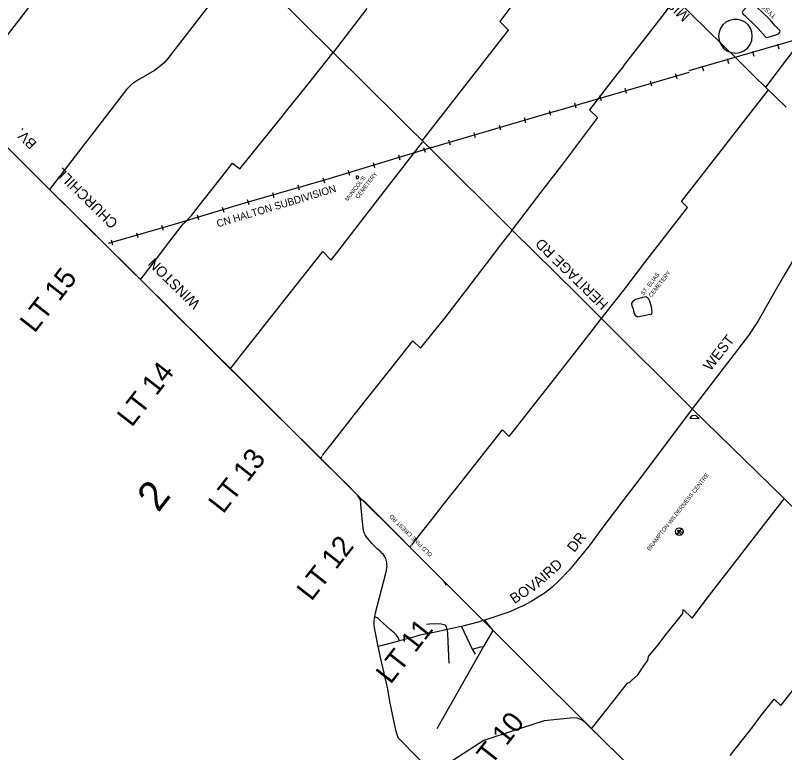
# Model space of a CAD drawing. Extents: x 586326 to 623965, y 4819854 to 4857850.
# Drawn here: x 590288 to 594011, y 4832762 to 4836331 of the extents above; entities that cross this region are included whole.
import ezdxf

# ---------------------------------------------------------------- set-up
doc = ezdxf.new("R2010")
doc.units = 0
for name, color, linetype in [('Cemeteries', 7, 'Continuous'), ('Grid Lbls', 7, 'Continuous'), ('Lots_Concessions', 7, 'Continuous'), ('Major Rds and Hwys', 7, 'Continuous'), ('Major Rds Lbls', 7, 'Continuous'), ('Minor Rd Lbls', 7, 'Continuous'), ('Minor Rds', 7, 'Continuous'), ('Municipal Bdry', 7, 'Continuous'), ('Park Outlines', 7, 'Continuous'), ('Railways_lbls', 7, 'Continuous'), ('Rec Lbls', 7, 'Continuous'), ('Rec Syms', 7, 'Continuous'), ('SWM Ponds', 7, 'Continuous')]:
    doc.layers.add(name, color=color, linetype=linetype)

msp = doc.modelspace()

# ---------------------------------------------------------------- linework, layer by layer
at = {"layer": 'Cemeteries'}
for p, q in [((591936.6, 4835549.3), (591936.5, 4835547.6)), ((591936.5, 4835547.6), (591937, 4835545.4)), ((591938, 4835550.2), (591936.6, 4835549.3)), ((591937, 4835545.4), (591939.3, 4835542.1)), ((591939.4, 4835552), (591938, 4835550.2)), ((591945.7, 4835552.3), (591939.4, 4835552)), ((591944.5, 4835541.9), (591947.8, 4835544.1)), ((591947.6, 4835551.2), (591945.7, 4835552.3)), ((591949.2, 4835549.8), (591947.6, 4835551.2)), ((591947.8, 4835544.1), (591949.5, 4835547.5)), ((591949.5, 4835547.5), (591949.2, 4835549.8)), ((591939.3, 4835542.1), (591941.5, 4835541.3)), ((591941.5, 4835541.3), (591944.5, 4835541.9)), ((593282.1, 4834950.6), (593275.4, 4834946.1)), ((593290.1, 4834955.5), (593282.1, 4834950.6)), ((593322.3, 4834965.4), (593290.1, 4834955.5)), ((593332.7, 4834967.3), (593322.3, 4834965.4)), ((593340, 4834967.8), (593332.7, 4834967.3)), ((593348.8, 4834962.7), (593340, 4834967.8)), ((593353.6, 4834957.1), (593348.8, 4834962.7)), ((593356.6, 4834950.1), (593353.6, 4834957.1)), ((593359.5, 4834941.8), (593356.6, 4834950.1)), ((593275.4, 4834946.1), (593270.1, 4834937.5)), ((593270.1, 4834937.5), (593271.9, 4834923.2)), ((593271.9, 4834923.2), (593277.3, 4834911.4)), ((593277.3, 4834911.4), (593279.7, 4834898.8)), ((593367.5, 4834912), (593359.5, 4834941.8)), ((593368.9, 4834905.5), (593367.5, 4834912)), ((593279.7, 4834898.8), (593283.2, 4834888.1)), ((593283.2, 4834888.1), (593287.2, 4834880)), ((593287.2, 4834880), (593293.4, 4834875.5)), ((593293.4, 4834875.5), (593300.1, 4834872.2)), ((593300.1, 4834872.2), (593313.7, 4834874.7)), ((593313.7, 4834874.7), (593331.4, 4834878.4)), ((593331.4, 4834878.4), (593346.1, 4834881.4)), ((593346.1, 4834881.4), (593356.3, 4834884)), ((593356.3, 4834884), (593363.3, 4834883.8)), ((593363.3, 4834883.8), (593367.3, 4834886.2)), ((593367.3, 4834886.2), (593369.4, 4834895.3)), ((593369.4, 4834895.3), (593368.9, 4834905.5))]:
    msp.add_line(p, q, dxfattribs=at)
at = {"layer": 'Lots_Concessions'}
for p, q in [((592940.1, 4836706.2), (592631.7, 4836302)), ((590139.6, 4836094.1), (590454.4, 4836500.4)), ((591826.8, 4836150.9), (591990.4, 4836364.7)), ((593471.4, 4836397.6), (593416.1, 4836325.9)), ((593416.1, 4836325.9), (593229.4, 4836085)), ((592631.7, 4836302), (592674.5, 4836259.5)), ((592256.5, 4835723), (592674.5, 4836259.5)), ((593920.7, 4835985.5), (594085.9, 4836202.3)), ((591696.6, 4835988.6), (591826.3, 4836151.2)), ((593228.6, 4836082.3), (593202.1, 4836049.9)), ((593229.4, 4836085), (593228.6, 4836082.3)), ((593202.1, 4836049.9), (593066, 4835873.1)), ((591601.6, 4835870.1), (591696.6, 4835988.6)), ((593511.9, 4835429.3), (593933.4, 4835970.4)), ((591374.5, 4835587.5), (591579.2, 4835842.1)), ((591579.2, 4835842.1), (591601.6, 4835870.1)), ((593066, 4835873.1), (593104.7, 4835835.8)), ((593104.7, 4835835.8), (592930.6, 4835604.8)), ((592084.6, 4835492.7), (592259, 4835717.8)), ((591264.1, 4835520.4), (591338.9, 4835615)), ((591338.9, 4835615), (591374.5, 4835587.5)), ((592930.6, 4835604.8), (592841.3, 4835488)), ((591178.9, 4835412.7), (591264.1, 4835520.4)), ((591816.7, 4835146.7), (592084.6, 4835492.7)), ((592841.3, 4835488), (592754.1, 4835373.6)), ((591139.6, 4835363), (591178.9, 4835412.7)), ((593334.4, 4835134.2), (593541, 4835400.9)), ((593541, 4835400.9), (593511.9, 4835429.3)), ((591102.6, 4835323.5), (591139.6, 4835363)), ((592754.1, 4835373.6), (592690.8, 4835291.3)), ((591030.9, 4835231.8), (591101.6, 4835324.3)), ((592638.6, 4835221.5), (592691.4, 4835290.3)), ((591011.2, 4835206), (591030.9, 4835231.8)), ((592573.8, 4835136.5), (592635.8, 4835217.9)), ((592635.8, 4835217.9), (592638.6, 4835221.5)), ((590912.5, 4835076.6), (591011.2, 4835206)), ((591473.3, 4834803.8), (591776.2, 4835188)), ((591776.2, 4835188), (591816.7, 4835146.7)), ((592561.3, 4835120.3), (592573.8, 4835136.5)), ((593232.4, 4835001.3), (593334.4, 4835134.2)), ((592472.1, 4835004), (592561.3, 4835120.3)), ((590893.6, 4835051.8), (590912.5, 4835076.6)), ((592367, 4834865.9), (592472.1, 4835004)), ((593123.1, 4834862.6), (593232.4, 4835001.3)), ((592248.6, 4834720.6), (592367, 4834865.9)), ((593035.6, 4834749.8), (593122.4, 4834861.6)), ((591382.8, 4834689.2), (591469.5, 4834799)), ((591469.5, 4834799), (591473.3, 4834803.8)), ((592098, 4834612), (592211.5, 4834755.3)), ((592211.5, 4834755.3), (592248.6, 4834720.6)), ((592897.4, 4834571.8), (593035.6, 4834749.8)), ((591344.2, 4834640.1), (591382.8, 4834689.2)), ((591329.3, 4834621.3), (591338.9, 4834633.5)), ((591338.9, 4834633.5), (591344.2, 4834640.1)), ((591927.9, 4834397), (592098, 4834612)), ((592678.1, 4834293.2), (592897.4, 4834571.8)), ((591913.2, 4834378.3), (591927.9, 4834397)), ((591820.7, 4834260.1), (591913.2, 4834378.3)), ((592447, 4834073.3), (592645, 4834325.2)), ((592645, 4834325.2), (592678.1, 4834293.2)), ((591776.2, 4834203.3), (591820.7, 4834260.1)), ((591773.8, 4834200.2), (591776.2, 4834203.3)), ((591770.5, 4834196.1), (591763.9, 4834187.5)), ((592416.6, 4834034.6), (592447, 4834073.3)), ((592352.2, 4833953.5), (592408.3, 4834024)), ((592408.3, 4834024), (592416.6, 4834034.6)), ((593631.7, 4833503.1), (594008.1, 4833990.6)), ((592338.8, 4833936.5), (592352.2, 4833953.5)), ((592205.9, 4833768.8), (592338.8, 4833936.5)), ((592202.7, 4833764.8), (592196.5, 4833756.9)), ((593603.6, 4833466.8), (593631.7, 4833503.1)), ((593562.5, 4833413.6), (593603.6, 4833466.8)), ((593439.3, 4833337.3), (593517.7, 4833435.3)), ((593517.7, 4833435.3), (593519.7, 4833455.6)), ((593519.7, 4833455.6), (593562.5, 4833413.6)), ((593991.7, 4832990.1), (594282.8, 4833357.4)), ((593398.2, 4833283.7), (593439.3, 4833337.3)), ((593352.3, 4833227.1), (593398.2, 4833283.7)), ((593332.8, 4833187.5), (593346.5, 4833206.8)), ((593346.5, 4833206.8), (593350.6, 4833216.6)), ((593350.6, 4833216.6), (593352.3, 4833227.1)), ((593300.2, 4833139.5), (593332.8, 4833187.5)), ((593270.4, 4833111), (593300.2, 4833139.5)), ((593155.4, 4832977.9), (593244.2, 4833090.6)), ((593244.2, 4833090.6), (593251.3, 4833099.7)), ((593251.3, 4833099.7), (593259.5, 4833102.2)), ((593259.5, 4833102.2), (593270.4, 4833111)), ((593896, 4832939.7), (593960, 4833021.6)), ((593960, 4833021.6), (593991.7, 4832990.1)), ((593081, 4832884), (593155.4, 4832977.9)), ((593856.8, 4832887.5), (593896, 4832939.7)), ((593074.7, 4832876.1), (593081, 4832884)), ((593747.5, 4832748.8), (593856.8, 4832887.5))]:
    msp.add_line(p, q, dxfattribs=at)
at = {"layer": 'Major Rds and Hwys'}
for points in [[(591385.6, 4836589.2), (591026, 4836122.3), (591005.9, 4836100.3), (590984.5, 4836082.2), (590961, 4836064.1), (590920.1, 4836040), (590917.2, 4836038.4), (590917.2, 4836038.4), (590885.4, 4836020), (590852, 4835997.8), (590826, 4835972), (590453.2, 4835488.6)], [(592301.2, 4835680.4), (591826.1, 4836151.9), (591826.1, 4836151.9), (591385.6, 4836589.2)], [(593786.4, 4836114), (593482.5, 4836413.3), (593293.5, 4836599.4)], [(590453.2, 4835488.6), (590010.6, 4835926.8), (589568, 4836365.2)], [(594018.8, 4835886.5), (593918.2, 4835983.5), (593864.6, 4836035.1), (593786.4, 4836114)], [(593563.8, 4834427.2), (593122.9, 4834864.7), (593007.7, 4834979.1), (592692.7, 4835291.7), (592301.2, 4835680.4)], [(594359.9, 4835557.6), (594098.2, 4835211.5), (594053.9, 4835149), (594011.7, 4835077.5), (593963.8, 4834993.9), (593882.4, 4834851.8), (593835.5, 4834781.4), (593563.8, 4834427.2)], [(590756.8, 4835188.2), (590453.2, 4835488.6)], [(591956.8, 4833986.9), (591954.1, 4833993.4), (591949.9, 4833999.6), (591943.1, 4834007.9), (591931.9, 4834019.1), (590756.8, 4835188.2)], [(593563.8, 4834427.2), (593337.8, 4834124.8), (593227.4, 4833980.6), (593126.6, 4833847.3), (593065.4, 4833763.9), (592968.7, 4833645.3), (592918.2, 4833593.1), (592885.7, 4833563.4), (592851.3, 4833536.6), (592810.1, 4833509.5), (592787.2, 4833494.9), (592763.2, 4833482.9), (592742.9, 4833472), (592722, 4833462.6), (592699, 4833451.7), (592675.9, 4833441.7), (592656.7, 4833435.9), (592564.1, 4833405.8), (592558.6, 4833404)], [(594445.9, 4833564.1), (594008.6, 4833992), (593563.8, 4834427.2)], [(592027.4, 4833420.1), (592031.3, 4833439), (592080.5, 4833630.7), (592082.1, 4833637.6), (592083.3, 4833643), (592084.3, 4833648.3), (592085.9, 4833657.5), (592086.5, 4833664.6), (592086.2, 4833671.8), (592086, 4833677.9), (592085.2, 4833683.3), (592083.9, 4833689.8), (592082.2, 4833696.3), (592080.2, 4833701.5), (592077.7, 4833707.3), (592074.5, 4833713), (592070.9, 4833718.3), (592067.5, 4833722.4), (592061.8, 4833728.4), (592056, 4833734.2), (592046.6, 4833742.5), (592038.9, 4833749.2), (592031.2, 4833756.3), (592023.4, 4833764.5), (592013.6, 4833775.4), (592003.1, 4833787.7), (591992.4, 4833800.7), (591986.3, 4833808.6), (591980.7, 4833816.7), (591977.3, 4833822.9), (591973.9, 4833831.8), (591971.9, 4833840.3), (591970.6, 4833849.4), (591968.9, 4833862.6), (591960.3, 4833963.5), (591959.4, 4833972.6), (591958.2, 4833980.6), (591956.8, 4833986.9)], [(592043.8, 4833276.1), (592026.9, 4833358.7), (592025.3, 4833369.1), (592024.4, 4833378), (592024, 4833386.5), (592024.1, 4833393.4), (592024.5, 4833401.4), (592025.3, 4833408.7), (592027.4, 4833420.1)], [(592558.6, 4833404), (592551.9, 4833401.9), (592549.3, 4833401.1), (592545.4, 4833399.8), (592528.4, 4833394.4), (592447.4, 4833373.5), (592446.2, 4833373.3)], [(592377.4, 4833357.9), (592320.8, 4833345.2), (592245.4, 4833330.5), (592210, 4833319.7), (592147.7, 4833302.9)], [(592446.2, 4833373.3), (592377.4, 4833357.9)], [(592147.7, 4833302.9), (592137.9, 4833300.2), (592043.8, 4833276.1)], [(592155.2, 4832819.3), (592140.3, 4832834.7), (592128.6, 4832871.7), (592101.4, 4833001.4), (592089.1, 4833078), (592056.9, 4833216.4), (592043.8, 4833276.1)], [(593019.9, 4832924.8), (593006.5, 4832929.9), (592989.4, 4832931.2), (592847.7, 4832915.9), (592681.8, 4832862.3), (592583.9, 4832830.7), (592554.4, 4832820.5), (592332.7, 4832677.1), (592314, 4832669.1), (592290.3, 4832680), (592155.2, 4832819.3)], [(593512.9, 4832449.6), (593060.6, 4832894.4), (593050.1, 4832904.1), (593045, 4832908.7), (593039.5, 4832913.3), (593032.4, 4832918.1), (593028.2, 4832920.5), (593019.9, 4832924.8)]]:
    msp.add_lwpolyline(points, dxfattribs=at)
at = {"layer": 'Minor Rds'}
for points in [[(593848.7, 4836396), (593806.3, 4836349.9), (593805.2, 4836346.3), (593806.6, 4836341.1), (593809.9, 4836337.1), (593817.9, 4836329.5), (593876.9, 4836273.8), (593881.7, 4836269), (593918.7, 4836227.6), (593921.9, 4836225.3)], [(593921.9, 4836225.3), (593925.5, 4836224), (593930.6, 4836225.2), (593968.2, 4836237.3), (593980.4, 4836241.6), (593984.9, 4836245.2), (593988.1, 4836249.5), (593988.4, 4836253.9), (593987, 4836258.2), (593983.3, 4836263.2), (593969.7, 4836275.7), (593963.5, 4836282.4), (593947.1, 4836301.7), (593930.6, 4836318.4), (593848.7, 4836396)], [(592374.1, 4833572.7), (592369.2, 4833581.3), (592363.6, 4833589.9), (592356.2, 4833597.9), (591980.1, 4833973.9), (591975.5, 4833978), (591971.4, 4833980.7), (591967.4, 4833982.7), (591956.8, 4833986.9)], [(592147.7, 4833302.9), (592139.8, 4833320), (592130.8, 4833332), (592120.9, 4833341.4), (592104.5, 4833355), (592048.1, 4833407.2), (592043.3, 4833411.1), (592038.6, 4833414.3), (592033.9, 4833416.9), (592027.4, 4833420.1)], [(592377.4, 4833357.9), (592374.5, 4833372), (592370.3, 4833377.7), (592368.2, 4833379.4), (592363.2, 4833381.5), (592348.3, 4833384.2), (592328.4, 4833385.1), (592291.8, 4833383.6), (592277.6, 4833382.3)], [(592558.6, 4833404), (592598, 4833353.4), (592553.7, 4833275.3), (592328.4, 4832877.9)], [(592377.4, 4833357.9), (592380, 4833336.5), (592385.9, 4833195.3)], [(592446.2, 4833373.3), (592497.9, 4833262.9)], [(592497.9, 4833262.9), (592505.6, 4833265), (592541, 4833274.7), (592553.7, 4833275.3)], [(592497.9, 4833262.9), (592513.9, 4833238.5)]]:
    msp.add_lwpolyline(points, dxfattribs=at)
at = {"layer": 'Municipal Bdry'}
for p, q in [((590279.5, 4835661.6), (590356.7, 4835584.3)), ((590356.7, 4835584.3), (590441.5, 4835500.1)), ((590678.7, 4835265.4), (590441.5, 4835500.1)), ((590893.9, 4835052.4), (590678.7, 4835265.4)), ((591370.4, 4834580.4), (590893.9, 4835052.4)), ((591370.4, 4834580.4), (591574.7, 4834376.6)), ((591764.1, 4834188.3), (591574.7, 4834376.6)), ((591864.4, 4834088.3), (591764.1, 4834188.3)), ((591888.3, 4834064.4), (591864.4, 4834088.3)), ((591945.6, 4834007.2), (591888.3, 4834064.4)), ((592004.9, 4833948), (591945.6, 4834007.2)), ((592004.9, 4833948), (592088.3, 4833865.5)), ((592857.7, 4833096), (592088.3, 4833865.5)), ((592976, 4832978.5), (592857.7, 4833096)), ((593014.7, 4832939.9), (592976, 4832978.5)), ((593075.7, 4832879.1), (593014.7, 4832939.9)), ((593511.5, 4832449.1), (593075.7, 4832879.1))]:
    msp.add_line(p, q, dxfattribs=at)
at = {"layer": 'Park Outlines'}
msp.add_lwpolyline([(593596.8, 4834379.6), (593592.7, 4834383.5), (593581.4, 4834394.6), (593561.2, 4834393.3), (593552.4, 4834381.9), (593551.7, 4834381), (593551.7, 4834381)], close=True, dxfattribs=at)
at = {"layer": 'Railways_lbls'}
for p, q in [((593976.5, 4836193.1), (593983.5, 4836169.1)), ((593854.5, 4836158.1), (593861.5, 4836134.1)), ((593732.5, 4836122.1), (593739.5, 4836098.1)), ((593610.5, 4836087.1), (593617.5, 4836063.1)), ((593481.5, 4836050.1), (593488.5, 4836026.1)), ((593359.5, 4836014.1), (593366.5, 4835990.1)), ((593237.5, 4835978.1), (593244.5, 4835954.1)), ((593115.5, 4835943.1), (593122.5, 4835919.1)), ((592993.5, 4835907.1), (593000.5, 4835883.1)), ((592871.5, 4835871.1), (592878.5, 4835847.1)), ((592750.5, 4835836.1), (592757.5, 4835812.1)), ((592628.5, 4835800.1), (592635.5, 4835776.1)), ((592506.5, 4835764.1), (592513.5, 4835740.1)), ((592262.5, 4835692.1), (592270.5, 4835668.1)), ((592384.5, 4835728.1), (592391.5, 4835704.1)), ((592141.5, 4835655.1), (592148.5, 4835631.1)), ((592019.5, 4835618.1), (592026.5, 4835594.1)), ((591898.5, 4835582.1), (591905.5, 4835558.1)), ((591776.5, 4835545.1), (591783.5, 4835521.1)), ((591654.5, 4835510.1), (591661.5, 4835486.1)), ((591532.5, 4835474.1), (591539.5, 4835450.1)), ((591410.5, 4835439.1), (591417.5, 4835415.1)), ((591289.5, 4835402.1), (591296.5, 4835378.1)), ((591167.5, 4835366.1), (591174.5, 4835342.1)), ((590995.5, 4835315.1), (591002.5, 4835291.1)), ((590873.5, 4835279.1), (590880.5, 4835255.1)), ((590751.5, 4835244.1), (590758.5, 4835220.1))]:
    msp.add_line(p, q, dxfattribs=at)
for points in [[(595017.5, 4836489.2), (594999.5, 4836484.2), (594995.5, 4836482.2), (594473.5, 4836330.2), (594466.5, 4836328.2), (593546.5, 4836062.2)], [(593546.5, 4836055.1), (592900.5, 4835866.1), (592896.5, 4835865.1), (592299.5, 4835690.1), (592298.5, 4835689.1), (591768.5, 4835529.1), (591766.5, 4835529.1), (591414.5, 4835426.1), (591413.5, 4835426.1), (591060.5, 4835320.1)], [(591060.5, 4835320.1), (590737.5, 4835227.1)]]:
    msp.add_lwpolyline(points, dxfattribs=at)
at = {"layer": 'Rec Syms'}
msp.add_lwpolyline([(593500.8, 4833832.4), (593488, 4833818.7), (593489.3, 4833817.6), (593490.6, 4833816.7), (593498.6, 4833829.5), (593510.9, 4833816.6), (593511.6, 4833817), (593512.5, 4833817.7), (593513, 4833818.1), (593513.1, 4833818.2), (593513.4, 4833818.5), (593514.2, 4833819.3), (593514.9, 4833820), (593515.6, 4833820.8), (593516.1, 4833821.6), (593516.7, 4833822.4), (593516.9, 4833822.8), (593517.3, 4833823.4), (593517.7, 4833824.1), (593517.9, 4833824.6), (593518.6, 4833826.2), (593502.8, 4833835), (593513.8, 4833846), (593512.4, 4833847.1), (593511.1, 4833848)], close=True, dxfattribs=at)
for centre, radius in [((593500.8, 4833832.4), 18.7), ((593496.9, 4833835.4), 3.5)]:
    msp.add_circle(centre, radius, dxfattribs=at)
at = {"layer": 'SWM Ponds'}
msp.add_lwpolyline([(593854.3, 4836230.4), (593852, 4836249.9), (593845, 4836268.3), (593833.8, 4836284.6), (593819, 4836297.6), (593801.6, 4836306.8), (593782.5, 4836311.5), (593762.8, 4836311.5), (593743.6, 4836306.8), (593726.2, 4836297.6), (593711.4, 4836284.6), (593700.2, 4836268.3), (593693.3, 4836249.9), (593690.9, 4836230.4), (593693.7, 4836209.2), (593701.8, 4836189.5), (593714.8, 4836172.6), (593731.7, 4836159.6), (593751.5, 4836151.4), (593772.6, 4836148.6), (593793.8, 4836151.4), (593813.5, 4836159.6), (593830.4, 4836172.6), (593843.4, 4836189.5), (593851.5, 4836209.2)], close=True, dxfattribs=at)

# ---------------------------------------------------------------- texts
at = {"layer": 'Cemeteries'}
for s, p in [("McNICOL'S", (591895.9, 4835429.6)), ('CEMETERY', (591947, 4835442.1)), ('ST. ELIAS ', (593327.7, 4834974.4)), ('CEMETERY ', (593366.1, 4834964.1))]:
    msp.add_text(s, height=20, rotation=52, dxfattribs=at).set_placement(p)
at = {"layer": 'Grid Lbls'}
msp.add_text('2', height=144, rotation=52, dxfattribs=at).set_placement((590979.4, 4833921.2))
at = {"layer": 'Lots_Concessions'}
for s, p in [('LT 15', (590380.4, 4834789.3)), ('LT 14', (590851.1, 4834333.8)), ('LT 13', (591293.2, 4833914.7)), ('LT 12', (591720.4, 4833491.9)), ('LT 11', (592103.6, 4833089.5)), ('LT 10', (592545.8, 4832639.3))]:
    msp.add_text(s, height=100, rotation=52, dxfattribs=at).set_placement(p)
at = {"layer": 'Major Rds Lbls'}
for s, height, rotation, p in [('MISSISSAUGA RD', 49.998, 135.5246, (593555.6, 4836331.5)), ('WINSTON             CHURCHILL         BV.', 49.998, 135.6354, (591186.4, 4834940)), ('HERITAGE RD', 49.998, 135.6718, (593161.4, 4834936.8)), ('WEST', 50, 52.0687, (593652.1, 4834606.5)), ('DR', 50, 52.0687, (592993, 4833728.4)), ('AIRD', 50, 41.7598, (592821, 4833561)), ('BOV', 50, 33.792, (592702.9, 4833480.6))]:
    msp.add_text(s, height=height, rotation=rotation, dxfattribs=at).set_placement(p)
at = {"layer": 'Minor Rd Lbls'}
for s, height, rotation, p in [('TYSONVILLE CIR', 22.95, 137.2435, (593971.2, 4836330.3)), ('OLD PINE CREST RD', 19.998, 135.4894, (592307.8, 4833722.3))]:
    msp.add_text(s, height=height, rotation=rotation, dxfattribs=at).set_placement(p)
at = {"layer": 'Railways_lbls'}
msp.add_text('CN HALTON SUBDIVISION', height=35.959, rotation=16.7274, dxfattribs=at).set_placement((591267.8, 4835304.6))
at = {"layer": 'Rec Lbls'}
msp.add_text('BRAMPTON WILDERNESS CENTRE', height=20, rotation=52, dxfattribs=at).set_placement((593357.9, 4833737.2))

doc.saveas('drawing.dxf')
